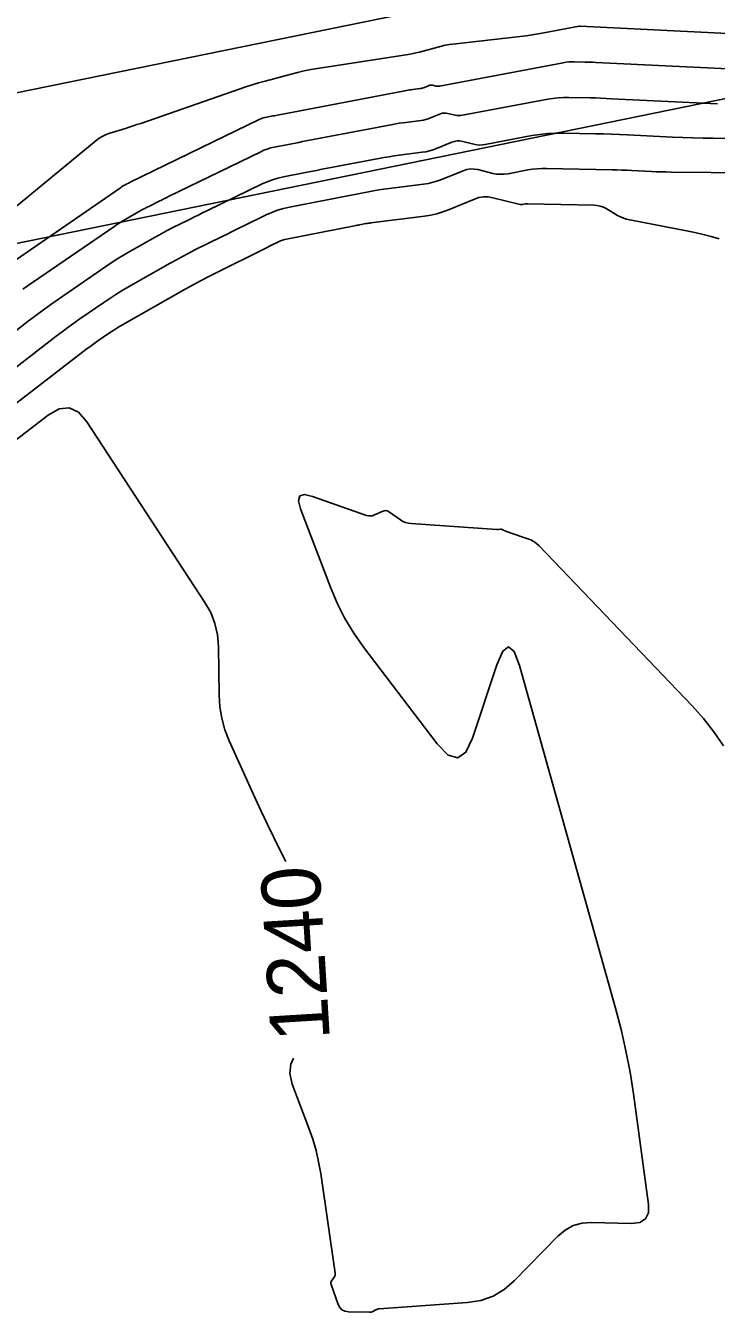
# Model space of a CAD drawing. Extents: x 658976 to 668726, y 639543 to 647196.
# Drawn here: x 662902.3 to 662972.5, y 642164.6 to 642295.4 of the extents above; entities that cross this region are included whole.
import ezdxf

# ---------------------------------------------------------------- set-up
doc = ezdxf.new("R2010")
doc.units = 0
for name, color, linetype in [('Ex_Contour Labels', 7, 'Continuous'), ('Ex_Major Contours', 7, 'Continuous'), ('Ex_Minor Contours', 7, 'Continuous'), ('R_Water', 7, 'Continuous')]:
    doc.layers.add(name, color=color, linetype=linetype)

msp = doc.modelspace()

# ---------------------------------------------------------------- linework, layer by layer
at = {"layer": 'Ex_Major Contours'}
for points in [[(662975.86, 642290.9), (662960.28, 642291.66), (662960, 642291.68), (662959.72, 642291.69), (662959.45, 642291.7), (662959.17, 642291.7), (662958.06, 642291.73), (662957.78, 642291.73), (662957.51, 642291.71), (662957.23, 642291.68), (662956.96, 642291.64), (662944.38, 642289.25), (662944.29, 642289.24), (662944.2, 642289.24), (662944.11, 642289.25), (662944.02, 642289.26), (662943.66, 642289.35), (662943.58, 642289.37), (662943.49, 642289.37), (662943.4, 642289.35), (662943.32, 642289.33), (662942.83, 642289.13), (662942.72, 642289.09), (662942.61, 642289.05), (662942.5, 642289.03), (662942.38, 642289.01), (662941.65, 642288.92), (662941.49, 642288.89), (662941.33, 642288.87), (662941.17, 642288.84), (662941.01, 642288.81), (662927.9, 642286.31), (662927.74, 642286.28), (662927.59, 642286.25), (662927.43, 642286.22), (662927.27, 642286.19), (662926.64, 642286.07), (662926.49, 642286.03), (662926.34, 642285.99), (662926.19, 642285.93), (662926.04, 642285.87), (662912.93, 642279.48), (662912.89, 642279.46), (662912.84, 642279.44), (662912.8, 642279.42), (662912.76, 642279.4), (662912.58, 642279.31), (662912.54, 642279.29), (662912.5, 642279.27), (662912.46, 642279.24), (662912.41, 642279.22), (662912.15, 642279.07), (662912.1, 642279.04), (662912.04, 642279.01), (662911.99, 642278.97), (662911.93, 642278.93), (662899.25, 642270.21)], [(662928.76, 642210.42), (662928.18, 642211.56), (662927.52, 642212.88), (662926.88, 642214.2), (662926.25, 642215.54), (662925.63, 642216.88), (662922.99, 642222.7), (662922.55, 642223.83), (662922.22, 642224.99), (662922.02, 642226.17), (662921.95, 642227.38), (662921.89, 642232.28), (662921.8, 642233.48), (662921.54, 642234.63), (662921.11, 642235.73), (662920.52, 642236.78), (662908.52, 642255.14), (662907.66, 642256.11), (662906.72, 642256.54), (662905.69, 642256.44), (662904.57, 642255.81), (662897.81, 642250.62)], [(662973.24, 642222.19), (662972.27, 642223.61), (662971.2, 642224.96), (662970.05, 642226.25), (662954.49, 642242.52), (662954.24, 642242.76), (662953.97, 642242.96), (662953.67, 642243.12), (662953.35, 642243.25), (662951.57, 642243.84), (662951.47, 642243.88), (662951.38, 642243.91), (662951.29, 642243.95), (662951.19, 642243.99), (662950.73, 642244.2), (662950.69, 642244.22), (662950.65, 642244.22), (662950.6, 642244.23), (662950.56, 642244.22), (662950.38, 642244.18), (662950.34, 642244.17), (662950.29, 642244.17), (662950.25, 642244.17), (662950.2, 642244.17), (662941.48, 642244.78), (662941.19, 642244.82), (662940.91, 642244.9), (662940.65, 642245.01), (662940.4, 642245.17), (662939.3, 642245.95), (662939.12, 642246.05), (662938.93, 642246.1), (662938.74, 642246.09), (662938.55, 642246.02), (662937.75, 642245.66), (662937.55, 642245.59), (662937.35, 642245.56), (662937.15, 642245.57), (662936.94, 642245.62), (662931.46, 642247.55), (662930.64, 642247.73), (662930.17, 642247.59), (662930.03, 642247.11), (662930.23, 642246.3), (662933.27, 642238.32), (662933.95, 642236.7), (662934.74, 642235.14), (662935.65, 642233.63), (662936.67, 642232.2), (662944.13, 642222.38), (662945.24, 642221.24), (662946.22, 642220.96), (662947.05, 642221.54), (662947.74, 642222.98), (662950.2, 642230.42), (662950.81, 642231.81), (662951.4, 642232.27), (662951.96, 642231.78), (662952.5, 642230.37), (662962.28, 642195.52), (662962.85, 642193.37), (662963.33, 642191.2), (662963.75, 642189.02), (662964.09, 642186.82), (662965.62, 642175.58), (662965.61, 642174.71), (662965.32, 642174.1), (662964.74, 642173.74), (662963.87, 642173.64), (662959.84, 642173.74), (662958.87, 642173.67), (662957.97, 642173.42), (662957.16, 642172.97), (662956.41, 642172.35), (662951.97, 642167.79), (662950.94, 642166.91), (662949.81, 642166.25), (662948.57, 642165.81), (662947.23, 642165.6), (662938.24, 642164.96), (662938.15, 642164.95), (662938.07, 642164.93), (662937.99, 642164.9), (662937.91, 642164.86), (662937.6, 642164.69), (662937.52, 642164.65), (662937.43, 642164.63), (662937.35, 642164.61), (662937.26, 642164.61), (662935.1, 642164.66), (662934.75, 642164.71), (662934.45, 642164.86), (662934.23, 642165.09), (662934.07, 642165.41), (662933.36, 642167.43), (662933.33, 642167.54), (662933.33, 642167.64), (662933.36, 642167.73), (662933.41, 642167.83), (662933.66, 642168.19), (662933.71, 642168.29), (662933.75, 642168.39), (662933.76, 642168.49), (662933.75, 642168.6), (662932.29, 642178.73), (662932.08, 642179.9), (662931.82, 642181.06), (662931.49, 642182.2), (662931.09, 642183.33), (662929.4, 642187.81), (662929.15, 642188.88), (662929.24, 642189.84), (662929.54, 642190.44)]]:
    msp.add_lwpolyline(points, dxfattribs=at)
at = {"layer": 'Ex_Minor Contours'}
for points in [[(662979.79, 642294.31), (662958.68, 642295.34), (662958.66, 642295.35), (662958.64, 642295.35), (662958.6, 642295.35), (662958.59, 642295.35), (662958.58, 642295.35), (662958.57, 642295.35), (662958.56, 642295.34), (662954.99, 642294.67), (662954.39, 642294.56), (662953.79, 642294.46), (662953.18, 642294.38), (662952.58, 642294.3), (662945.72, 642293.53), (662945.34, 642293.48), (662944.95, 642293.41), (662944.58, 642293.33), (662944.2, 642293.23), (662942.7, 642292.81), (662942.33, 642292.71), (662941.95, 642292.63), (662941.57, 642292.55), (662941.19, 642292.48), (662931.96, 642291.05), (662931.28, 642290.93), (662930.61, 642290.8), (662929.94, 642290.65), (662929.28, 642290.48), (662926.63, 642289.76), (662925.97, 642289.58), (662925.31, 642289.38), (662924.66, 642289.17), (662924.01, 642288.95), (662913.99, 642285.47), (662913.6, 642285.34), (662913.21, 642285.21), (662912.82, 642285.08), (662912.43, 642284.96), (662910.86, 642284.48), (662910.48, 642284.35), (662910.12, 642284.18), (662909.77, 642283.97), (662909.45, 642283.73), (662900.01, 642275.95)], [(662902.01, 642268.6), (662902.44, 642268.91), (662911.24, 642274.96), (662911.54, 642275.16), (662911.85, 642275.36), (662912.17, 642275.55), (662912.49, 642275.74), (662913.94, 642276.57), (662914.17, 642276.7), (662914.41, 642276.83), (662914.65, 642276.95), (662914.89, 642277.07), (662915.86, 642277.55), (662916.1, 642277.67), (662916.34, 642277.79), (662916.58, 642277.91), (662916.83, 642278.03), (662926.19, 642282.59), (662926.52, 642282.74), (662926.86, 642282.86), (662927.21, 642282.97), (662927.57, 642283.05), (662929, 642283.33), (662929.36, 642283.4), (662929.72, 642283.47), (662930.08, 642283.54), (662930.44, 642283.61), (662939.61, 642285.36), (662939.94, 642285.42), (662940.28, 642285.48), (662940.62, 642285.53), (662940.96, 642285.57), (662942.5, 642285.77), (662942.74, 642285.81), (662942.98, 642285.86), (662943.22, 642285.93), (662943.45, 642286.02), (662944.47, 642286.44), (662944.65, 642286.5), (662944.83, 642286.52), (662945.01, 642286.52), (662945.2, 642286.49), (662945.95, 642286.31), (662946.13, 642286.27), (662946.32, 642286.26), (662946.51, 642286.26), (662946.7, 642286.29), (662955.37, 642287.93), (662955.9, 642288.01), (662956.44, 642288.07), (662956.98, 642288.1), (662957.52, 642288.11), (662959.7, 642288.06), (662960.24, 642288.05), (662960.79, 642288.03), (662961.33, 642288.01), (662961.87, 642287.98), (662971.93, 642287.49), (662972.65, 642287.46)], [(662977, 642283.92), (662972.21, 642283.96), (662971.17, 642283.97), (662970.14, 642284), (662969.1, 642284.03), (662968.07, 642284.08), (662963.47, 642284.3), (662962.66, 642284.34), (662961.85, 642284.37), (662961.04, 642284.4), (662960.23, 642284.42), (662956.99, 642284.48), (662956.18, 642284.48), (662955.37, 642284.44), (662954.57, 642284.35), (662953.77, 642284.22), (662949.02, 642283.32), (662948.73, 642283.28), (662948.45, 642283.27), (662948.16, 642283.3), (662947.87, 642283.35), (662946.73, 642283.63), (662946.45, 642283.68), (662946.17, 642283.68), (662945.89, 642283.64), (662945.62, 642283.55), (662944.07, 642282.91), (662943.72, 642282.78), (662943.36, 642282.67), (662942.99, 642282.58), (662942.62, 642282.53), (662940.27, 642282.23), (662939.75, 642282.16), (662939.24, 642282.08), (662938.72, 642282), (662938.21, 642281.91), (662932.99, 642280.91), (662932.42, 642280.8), (662931.86, 642280.69), (662931.3, 642280.58), (662930.74, 642280.47), (662928.49, 642280.03), (662927.93, 642279.9), (662927.39, 642279.74), (662926.85, 642279.54), (662926.33, 642279.31), (662920.72, 642276.58), (662920.28, 642276.36), (662919.84, 642276.15), (662919.4, 642275.93), (662918.96, 642275.71), (662917.2, 642274.84), (662916.76, 642274.61), (662916.32, 642274.39), (662915.89, 642274.15), (662915.46, 642273.91), (662912.82, 642272.41), (662912.24, 642272.07), (662911.67, 642271.72), (662911.1, 642271.36), (662910.54, 642270.98), (662905.64, 642267.6), (662904.86, 642267.06), (662904.09, 642266.51), (662903.32, 642265.94), (662902.56, 642265.37), (662899.55, 642263.05)], [(662976.03, 642280.45), (662967.91, 642280.52), (662967.41, 642280.53), (662966.91, 642280.54), (662966.41, 642280.56), (662965.91, 642280.58), (662963.91, 642280.68), (662963.41, 642280.7), (662962.91, 642280.72), (662962.41, 642280.74), (662961.91, 642280.75), (662955.25, 642280.89), (662954.77, 642280.89), (662954.3, 642280.86), (662953.83, 642280.81), (662953.36, 642280.73), (662951.34, 642280.35), (662950.96, 642280.3), (662950.57, 642280.29), (662950.18, 642280.32), (662949.8, 642280.39), (662948.27, 642280.77), (662947.89, 642280.83), (662947.51, 642280.84), (662947.14, 642280.78), (662946.77, 642280.66), (662944.68, 642279.8), (662944.21, 642279.62), (662943.73, 642279.48), (662943.24, 642279.36), (662942.74, 642279.28), (662939.25, 642278.85), (662938.72, 642278.78), (662938.19, 642278.7), (662937.67, 642278.61), (662937.14, 642278.51), (662935.05, 642278.11), (662934.52, 642278.01), (662934, 642277.91), (662933.48, 642277.81), (662932.95, 642277.71), (662929.12, 642276.96), (662928.51, 642276.82), (662927.91, 642276.64), (662927.32, 642276.42), (662926.74, 642276.16), (662924.47, 642275.06), (662923.9, 642274.78), (662923.34, 642274.5), (662922.77, 642274.22), (662922.21, 642273.94), (662919.5, 642272.6), (662918.87, 642272.28), (662918.24, 642271.95), (662917.61, 642271.61), (662916.99, 642271.26), (662912.74, 642268.84), (662912.1, 642268.47), (662911.47, 642268.08), (662910.85, 642267.68), (662910.24, 642267.27), (662907.79, 642265.59), (662907.19, 642265.16), (662906.58, 642264.73), (662905.99, 642264.29), (662905.4, 642263.85), (662899.28, 642259.14)], [(662972.81, 642273.73), (662971.99, 642273.97), (662971.17, 642274.18), (662970.33, 642274.38), (662969.5, 642274.55), (662963.71, 642275.65), (662963.39, 642275.72), (662963.07, 642275.82), (662962.77, 642275.96), (662962.47, 642276.11), (662961.32, 642276.8), (662961.03, 642276.95), (662960.72, 642277.06), (662960.4, 642277.13), (662960.07, 642277.16), (662953.36, 642277.3), (662953.3, 642277.3), (662953.23, 642277.29), (662953.16, 642277.29), (662953.09, 642277.28), (662952.82, 642277.22), (662952.76, 642277.22), (662952.69, 642277.21), (662952.62, 642277.22), (662952.56, 642277.23), (662949.8, 642277.91), (662949.32, 642277.99), (662948.85, 642277.99), (662948.38, 642277.92), (662947.92, 642277.77), (662945.3, 642276.69), (662944.71, 642276.47), (662944.1, 642276.28), (662943.49, 642276.14), (662942.86, 642276.04), (662937.4, 642275.36), (662937.27, 642275.34), (662937.14, 642275.32), (662937.02, 642275.3), (662936.89, 642275.28), (662936.39, 642275.18), (662936.26, 642275.16), (662936.14, 642275.13), (662936.01, 642275.11), (662935.89, 642275.09), (662928.82, 642273.7), (662928.61, 642273.65), (662928.41, 642273.59), (662928.2, 642273.52), (662928.01, 642273.43), (662927.22, 642273.05), (662927.03, 642272.95), (662926.83, 642272.86), (662926.64, 642272.76), (662926.45, 642272.66), (662921.81, 642270.36), (662920.98, 642269.94), (662920.15, 642269.5), (662919.33, 642269.06), (662918.51, 642268.6), (662911.84, 642264.81), (662911.55, 642264.64), (662911.27, 642264.46), (662910.99, 642264.29), (662910.71, 642264.1), (662909.62, 642263.35), (662909.35, 642263.16), (662909.08, 642262.96), (662908.81, 642262.77), (662908.55, 642262.57), (662898.54, 642254.88)]]:
    msp.add_lwpolyline(points, dxfattribs=at)
at = {"layer": 'R_Water'}
for p, q in [((662859.14, 642279.94), (662995.23, 642307.74)), ((662858.21, 642264.44), (662998.24, 642293.05))]:
    msp.add_line(p, q, dxfattribs=at)

# ---------------------------------------------------------------- texts
at = {"layer": 'Ex_Contour Labels'}
msp.add_text('1240', height=6, rotation=93.5156, dxfattribs=at).set_placement((662933.23, 642192.33))

doc.saveas('drawing.dxf')
